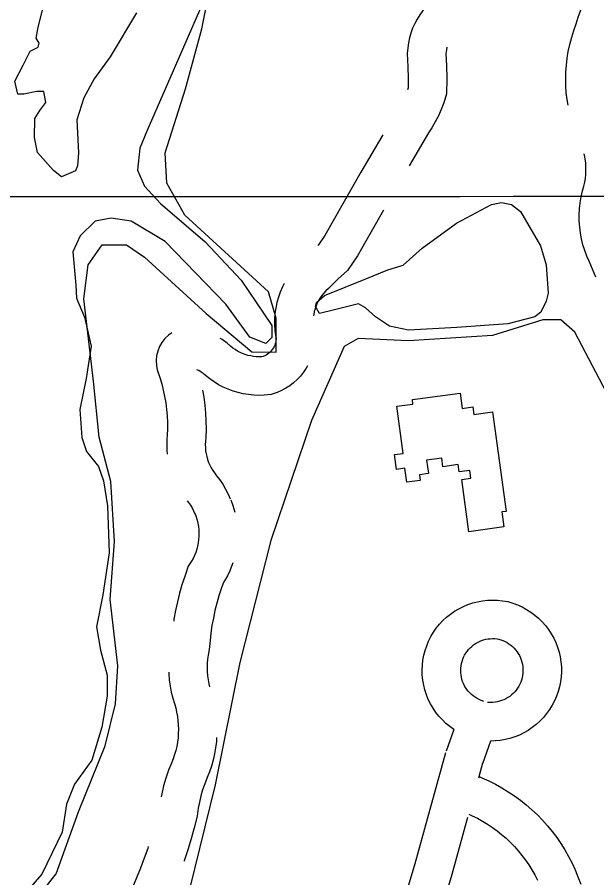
# Model space of a CAD drawing. Extents: x 3297772 to 3335630, y 634068 to 659439.
# Drawn here: x 3305188 to 3305640, y 648010 to 648680 of the extents above; entities that cross this region are included whole.
import ezdxf

# ---------------------------------------------------------------- set-up
doc = ezdxf.new("R2010")
doc.units = 0
for name, color, linetype in [('V-BLDG-OTLN', 7, 'Continuous'), ('V-GRID-MAJR', 7, 'Continuous'), ('V-ROAD-CNTR', 7, 'Continuous'), ('V-SITE-OTLN', 7, 'Continuous'), ('V-TOPO-SHOR', 7, 'Continuous')]:
    doc.layers.add(name, color=color, linetype=linetype)

msp = doc.modelspace()

# ---------------------------------------------------------------- linework, layer by layer
at = {"layer": 'V-BLDG-OTLN'}
msp.add_lwpolyline([(3305558.414, 648373.046), (3305568.98, 648295.55), (3305565.558, 648295.083), (3305567.153, 648283.377), (3305539.941, 648279.6680000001), (3305534.389, 648320.39), (3305541.449, 648321.353), (3305540.615, 648327.46), (3305532.423, 648326.344), (3305531.6550000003, 648331.966), (3305519.627, 648330.3250000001), (3305518.7120000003, 648337.045), (3305506.985, 648335.4450000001), (3305508.404, 648325.025), (3305501.365, 648324.064), (3305501.972, 648319.6240000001), (3305491.467, 648318.191), (3305489.978, 648329.107), (3305483.5640000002, 648328.232), (3305481.997, 648339.736), (3305488.69, 648340.647), (3305483.6890000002, 648377.331), (3305496.35, 648379.055), (3305495.875, 648382.539), (3305533.0270000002, 648387.604), (3305534.645, 648375.727), (3305542.895, 648376.852), (3305543.687, 648371.037)], close=True, dxfattribs=at)
at = {"layer": 'V-GRID-MAJR'}
msp.add_spline([(3301875.511, 648538.54), (3307136.054, 648541.983), (3312396.597, 648546.191), (3317657.139, 648551.165), (3322917.681, 648556.903), (3328178.222, 648563.407), (3333438.761, 648570.676), (3333438.762, 648570.676)], degree=3, dxfattribs=at)
at = {"layer": 'V-ROAD-CNTR'}
for p, q in [((3305630.0540048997, 648572.3318561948), (3305629.615652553, 648574.056955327)), ((3305528.171577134, 648125.7153220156), (3305522.2331601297, 648108.7157781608)), ((3305556.7835666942, 648116.6528178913), (3305550.5548398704, 648098.8222218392))]:
    msp.add_line(p, q, dxfattribs=at)
for points in [[(3305531.633042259, 648707.7065357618), (3305526.4590312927, 648703.7106769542), (3305512.742679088, 648694.1577765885), (3305509.524540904, 648691.3391516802), (3305506.723288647, 648688.510543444), (3305504.1291132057, 648685.4851462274), (3305501.7628147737, 648682.2895503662), (3305499.6286141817, 648678.9360016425), (3305497.7352942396, 648675.4337015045), (3305496.0952896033, 648671.80324049), (3305494.721025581, 648668.0674302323), (3305493.61558548, 648664.2482644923), (3305492.7843264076, 648660.355839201), (3305492.232440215, 648656.4188688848), (3305491.9377317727, 648652.1181989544), (3305492.4243872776, 648641.8214241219), (3305492.6170261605, 648632.5862586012), (3305492.572877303, 648625.4944805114), (3305492.039438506, 648623.8637243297)], [(3305617.111743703, 648611.9230925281), (3305616.410041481, 648616.1868568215), (3305615.7848314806, 648621.5397137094), (3305615.415549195, 648626.9109878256), (3305615.294721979, 648632.2964294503), (3305615.4316977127, 648637.6833742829), (3305615.8180129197, 648643.0515460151), (3305616.456893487, 648648.4008757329), (3305617.3475373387, 648653.7125191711), (3305618.525598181, 648659.1620928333), (3305620.1808694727, 648664.8036877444), (3305621.7720032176, 648669.9971151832), (3305623.4271599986, 648675.1716797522), (3305625.1425399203, 648680.3157490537), (3305626.914660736, 648685.4196642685), (3305628.742492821, 648690.4721071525), (3305630.6159414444, 648695.4614075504), (3305632.714554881, 648700.8410156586), (3305636.1839317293, 648708.036511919)], [(3305522.7968148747, 648657.1651409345), (3305522.7304145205, 648656.9357355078), (3305522.3456735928, 648655.1341607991), (3305522.089559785, 648653.3071311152), (3305521.9862682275, 648651.7998010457), (3305522.4096127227, 648642.8425758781), (3305522.61897384, 648632.8057413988), (3305522.543122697, 648620.6215194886), (3305520.2559296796, 648613.6294255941), (3305518.315658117, 648608.6019871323), (3305516.1261806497, 648603.6832408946), (3305513.683558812, 648598.8796902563), (3305510.999988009, 648594.2102770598), (3305508.4662922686, 648590.2837066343), (3305493.443758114, 648564.5950557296)], [(3305472.8871785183, 648588.8713700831), (3305455.8474211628, 648559.7332517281), (3305427.650728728, 648510.3526030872), (3305422.776554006, 648503.1398755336), (3305422.274990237, 648502.7067140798)], [(3305638.894479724, 648477.8587755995), (3305633.5259105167, 648490.2931263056), (3305631.8227524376, 648494.1725419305), (3305630.176862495, 648498.5970957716), (3305628.7920537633, 648503.1013941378), (3305627.6634561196, 648507.684332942), (3305626.8043115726, 648512.3239582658), (3305626.2104398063, 648516.9967270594), (3305625.8847792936, 648521.705337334), (3305625.832134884, 648526.4237455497), (3305626.0499788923, 648531.1379877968), (3305626.5388642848, 648535.8263987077), (3305627.2921900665, 648540.4820987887), (3305628.3157201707, 648545.0916572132), (3305629.3945348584, 648548.904496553), (3305630.1144043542, 648551.9433227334), (3305630.628164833, 648554.8982145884), (3305630.964538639, 648557.8733564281), (3305631.118923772, 648560.864280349), (3305631.0950711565, 648563.8643238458), (3305630.891024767, 648566.8490776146), (3305630.5051884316, 648569.8227843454), (3305629.8579663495, 648573.213838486)], [(3305473.406067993, 648529.9829781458), (3305453.1412712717, 648494.4933969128), (3305445.401445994, 648483.0401244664), (3305437.9876460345, 648476.6374044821), (3305430.4312072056, 648469.1771035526), (3305428.352870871, 648467.1650229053), (3305426.794064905, 648465.4409526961), (3305425.353634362, 648463.6190670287), (3305424.04110474, 648461.710313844), (3305422.8529514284, 648459.7078476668), (3305421.7995170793, 648457.6353224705), (3305420.8880131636, 648455.4989195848), (3305420.120437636, 648453.3101409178), (3305419.501564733, 648451.0756325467), (3305419.0301625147, 648448.7957855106), (3305418.880346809, 648447.71822703)], [(3305395.9289586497, 648472.9463187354), (3305394.6004829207, 648470.3326775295), (3305392.9059868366, 648466.3610804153), (3305391.477562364, 648462.2878590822), (3305390.324435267, 648458.1243674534), (3305389.451837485, 648453.9042144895), (3305388.858026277, 648449.6331916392), (3305388.54974596, 648445.3276733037), (3305388.527647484, 648441.0119707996), (3305388.791810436, 648436.7033819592), (3305389.3428541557, 648432.4249953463), (3305389.7675921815, 648430.2607590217), (3305389.7616542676, 648429.9557441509), (3305389.6323315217, 648428.671240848), (3305389.3962614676, 648427.393259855), (3305389.0582988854, 648426.1350867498), (3305388.6227875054, 648424.9212909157), (3305388.0872215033, 648423.7409858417), (3305387.45922386, 648422.6107954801), (3305386.7357089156, 648421.5283674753), (3305385.9273006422, 648420.5062123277), (3305385.042968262, 648419.5590444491), (3305384.086459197, 648418.6873414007), (3305383.0658698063, 648417.900775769), (3305381.9683357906, 648417.1888337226), (3305380.829222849, 648416.573208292), (3305379.6485339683, 648416.0561444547), (3305379.566400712, 648416.0278226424), (3305378.7119861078, 648415.9505443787), (3305376.5148118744, 648415.890596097), (3305374.3184125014, 648415.9721507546), (3305372.120237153, 648416.192808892), (3305369.9503401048, 648416.5496952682), (3305367.808528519, 648417.0454075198), (3305365.6957188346, 648417.6765246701), (3305363.6337050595, 648418.4387096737), (3305361.6228306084, 648419.3305736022), (3305359.6685412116, 648420.3521180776), (3305357.7791373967, 648421.4947109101), (3305355.976046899, 648422.7501858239), (3305354.2484648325, 648424.1227469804), (3305351.5267315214, 648426.5828869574), (3305347.577813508, 648429.3026038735), (3305346.1718775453, 648430.1335423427)], [(3305308.579873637, 648434.6444936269), (3305305.806054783, 648432.68112338), (3305303.0741200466, 648430.0857853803), (3305300.739847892, 648427.1166100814), (3305298.8642643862, 648423.8508327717), (3305297.48252765, 648420.3683878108), (3305296.601889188, 648416.6994543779), (3305296.268451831, 648412.9299568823), (3305296.4750696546, 648409.1850088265), (3305297.1876817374, 648405.6400464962), (3305299.190624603, 648399.6702507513), (3305300.6134186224, 648394.8132190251), (3305301.842060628, 648389.9067106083), (3305302.87836645, 648384.9544764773), (3305303.718461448, 648379.9649570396), (3305304.3626685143, 648374.9465929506), (3305304.809798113, 648369.9072004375), (3305305.0596107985, 648364.8572235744), (3305305.108851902, 648359.8015052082), (3305304.9654027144, 648354.9242328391), (3305304.662732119, 648351.6617834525), (3305304.53689221, 648347.4512828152), (3305304.6703406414, 648343.2438077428), (3305304.97640978, 648339.9953012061)], [(3305414.113419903, 648408.8144268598), (3305413.0847761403, 648406.96320452), (3305411.010291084, 648403.8596325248), (3305408.694699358, 648400.9317876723), (3305406.1450317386, 648398.2009555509), (3305403.379540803, 648395.6806585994), (3305400.4141301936, 648393.3952242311), (3305397.2876642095, 648391.3671662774), (3305394.000777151, 648389.590791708), (3305390.5734660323, 648388.0898555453), (3305385.899599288, 648386.4781773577), (3305380.4740138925, 648385.9874556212), (3305376.367188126, 648385.8754039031), (3305372.2615874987, 648386.0278492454), (3305368.183762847, 648386.437191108), (3305364.1276598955, 648387.1043047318), (3305360.1254714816, 648388.0305924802), (3305356.1922811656, 648389.2054753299), (3305352.3402949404, 648390.6292903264), (3305348.5791693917, 648392.2974263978), (3305344.9434587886, 648394.1978819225), (3305341.4288626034, 648396.32328909), (3305338.0559531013, 648398.6718141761), (3305334.839535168, 648401.2272530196), (3305332.879268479, 648402.9991130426), (3305331.418186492, 648404.0053961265), (3305329.4927032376, 648405.1433982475), (3305328.0268281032, 648405.8755876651)], [(3305332.4572887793, 648389.9632833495), (3305333.3995385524, 648384.3670429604), (3305334.1933314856, 648378.1834070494), (3305334.7442018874, 648371.9747995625), (3305335.0523892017, 648365.7447764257), (3305335.113148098, 648359.5064947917), (3305334.9245972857, 648353.0957671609), (3305334.621267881, 648349.8262165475), (3305334.55110779, 648347.4787171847), (3305334.6256593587, 648345.1281922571), (3305334.846801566, 648342.7810692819), (3305335.210178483, 648340.4574638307), (3305335.7166796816, 648338.169278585), (3305336.3674406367, 648335.9063237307), (3305337.154461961, 648333.6914822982), (3305338.078937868, 648331.5279220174), (3305339.13634841, 648329.422433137), (3305340.318833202, 648327.3914259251), (3305341.6227296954, 648325.4409396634), (3305343.2646330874, 648323.2910440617), (3305345.6293228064, 648320.2812388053), (3305348.1324896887, 648316.6649911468), (3305350.4086021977, 648312.8951006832), (3305352.4489151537, 648308.9967359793), (3305354.057950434, 648305.3942658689)], [(3305354.4083554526, 648304.5400693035), (3305355.789755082, 648300.8533175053), (3305357.076923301, 648296.6504224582), (3305357.4969395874, 648294.9037126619)], [(3305320.4743187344, 648303.7391206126), (3305321.4786771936, 648302.4607611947), (3305322.933510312, 648300.3590088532), (3305324.2533978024, 648298.1728993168), (3305325.4370848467, 648295.9112640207), (3305326.666049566, 648293.1597341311)], [(3305326.3156445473, 648294.0139306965), (3305327.374244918, 648291.1886824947), (3305328.123076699, 648288.7435775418), (3305328.7198951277, 648286.2616057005), (3305329.162186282, 648283.7445135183), (3305329.449883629, 648281.2088136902), (3305329.5789588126, 648278.6610455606), (3305329.5517413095, 648276.1033358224), (3305329.368316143, 648273.55739451), (3305329.0268240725, 648271.0266812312), (3305328.5307241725, 648268.5152674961), (3305327.882989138, 648266.0455022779), (3305327.085001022, 648263.6222001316), (3305326.1370902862, 648261.2494840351), (3305325.046167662, 648258.9383442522), (3305323.816010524, 648256.70322869), (3305321.3093627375, 648252.7451509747), (3305318.511104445, 648244.9063902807), (3305316.406959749, 648238.3365915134), (3305314.520256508, 648231.7067615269), (3305312.8479723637, 648225.0133177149), (3305311.3993452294, 648218.2710085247), (3305310.171106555, 648211.4850167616), (3305309.9632303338, 648210.074618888)], [(3305355.9833691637, 648255.4644387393), (3305355.288998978, 648253.3557998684), (3305353.656909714, 648249.270515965), (3305351.7778323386, 648245.2896557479), (3305349.653989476, 648241.4307713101), (3305348.440637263, 648239.5148490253), (3305346.9308955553, 648235.2856097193), (3305345.127040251, 648229.6534084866), (3305343.5077434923, 648223.9632384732), (3305342.0740276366, 648218.2246822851), (3305340.832654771, 648212.4469914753), (3305339.778893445, 648206.6249832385), (3305338.9166862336, 648200.7750827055), (3305338.247442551, 648194.8995847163), (3305337.682446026, 648187.9093951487), (3305336.8172638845, 648183.5147135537), (3305336.370502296, 648180.3292476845), (3305336.09796422, 648177.1209485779), (3305336.0015618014, 648173.903019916), (3305336.081181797, 648170.6871682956), (3305336.33736859, 648167.4840377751), (3305336.770246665, 648164.2920602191), (3305337.3750954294, 648161.1307492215), (3305337.9529891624, 648158.8108933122)], [(3305528.171577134, 648125.7153220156), (3305525.0806338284, 648127.9097579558), (3305522.0713029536, 648130.385685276), (3305519.243306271, 648133.0679514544), (3305516.6125987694, 648135.9449438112), (3305514.1890169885, 648139.0047158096), (3305511.991205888, 648142.2291813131), (3305510.027710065, 648145.597924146), (3305508.308874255, 648149.097523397), (3305506.839020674, 648152.7177438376), (3305505.635767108, 648156.4252516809), (3305504.697173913, 648160.2029520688), (3305504.025535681, 648164.0442272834), (3305503.6300719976, 648167.9299680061), (3305503.5117643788, 648171.8299924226), (3305503.6702300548, 648175.7323819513), (3305504.107612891, 648179.6055582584), (3305504.814191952, 648183.4367563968), (3305505.793763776, 648187.2105843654), (3305507.0365879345, 648190.907401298), (3305508.5435208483, 648194.5108167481), (3305510.2990420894, 648197.9929674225), (3305512.293948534, 648201.3356722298), (3305514.5254083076, 648204.5409851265), (3305516.9813935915, 648207.5737965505), (3305519.64178619, 648210.4268714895), (3305522.5020239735, 648213.0805441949), (3305525.531557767, 648215.5200872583), (3305528.7370327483, 648217.7479474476), (3305532.097395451, 648219.7418269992), (3305535.582609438, 648221.4871847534), (3305539.181456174, 648222.9822383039), (3305542.883055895, 648224.2206968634), (3305546.6595672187, 648225.1895977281), (3305550.4945194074, 648225.8906104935), (3305554.3764714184, 648226.3176527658), (3305558.2712798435, 648226.4662885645), (3305562.167440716, 648226.3398076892), (3305566.0458658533, 648225.9369794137), (3305570.167403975, 648225.2119076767), (3305574.1853817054, 648224.0413506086), (3305577.839265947, 648222.6910618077), (3305581.3961246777, 648221.0825636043), (3305584.824430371, 648219.2268247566), (3305588.1077698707, 648217.1394217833), (3305591.248051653, 648214.8179251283), (3305594.207190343, 648212.281913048), (3305596.983473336, 648209.5468619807), (3305599.559615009, 648206.614108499), (3305601.9209133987, 648203.5110409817), (3305604.0539059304, 648200.2510807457), (3305605.952401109, 648196.8494386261), (3305607.6087776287, 648193.3165691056), (3305609.008448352, 648189.6757753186), (3305610.146805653, 648185.9517403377), (3305611.0200340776, 648182.1535404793), (3305611.6216071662, 648178.3023739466), (3305611.951710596, 648174.415406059), (3305612.0025955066, 648170.5137711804), (3305611.77999218, 648166.6250834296), (3305611.2806689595, 648162.7542968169), (3305610.510105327, 648158.9371910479), (3305609.473381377, 648155.1830145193), (3305608.1708570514, 648151.5037615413), (3305606.6112328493, 648147.9292789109), (3305604.8034908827, 648144.4746358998), (3305602.755601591, 648141.1573028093), (3305600.481754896, 648137.9983437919), (3305597.988639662, 648135.0008331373), (3305595.28539548, 648132.1874771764), (3305592.3961532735, 648129.5767326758), (3305589.3254388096, 648127.1705142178), (3305586.082952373, 648124.9863488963), (3305582.708992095, 648123.0468021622), (3305579.207776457, 648121.3469564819), (3305575.5823252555, 648119.8942975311), (3305571.8720892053, 648118.7079008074), (3305568.088091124, 648117.7818242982), (3305564.2383892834, 648117.1282830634), (3305560.3582593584, 648116.7474198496), (3305556.7835666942, 648116.6528178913)], [(3305551.6487474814, 648147.5567214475), (3305549.4640110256, 648148.313509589), (3305547.8327971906, 648149.0092939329), (3305546.266364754, 648149.814568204), (3305544.7571665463, 648150.7320461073), (3305543.317366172, 648151.7542420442), (3305541.9486970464, 648152.8803147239), (3305540.6626937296, 648154.1000485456), (3305539.469401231, 648155.4050561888), (3305538.372983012, 648156.7892841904), (3305537.3767941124, 648158.250818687), (3305536.4842899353, 648159.782075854), (3305535.705125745, 648161.3684766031), (3305535.040979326, 648163.0042561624), (3305534.496232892, 648164.6827483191), (3305534.066826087, 648166.4110479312), (3305533.7624643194, 648168.1517727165), (3305533.5839280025, 648169.9060319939), (3305533.5302356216, 648171.6760075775), (3305533.601769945, 648173.4376180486), (3305533.8003871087, 648175.1964417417), (3305534.1218080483, 648176.9392436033), (3305534.566236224, 648178.6514156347), (3305535.1294120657, 648180.326598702), (3305535.810479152, 648181.9551832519), (3305536.6069579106, 648183.5350325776), (3305537.516051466, 648185.0583277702), (3305538.5245916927, 648186.5070148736), (3305539.6366064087, 648187.8802034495), (3305540.84221381, 648189.1731285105), (3305542.1359760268, 648190.3734558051), (3305543.5224422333, 648191.4899127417), (3305544.9729672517, 648192.4980525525), (3305546.4866045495, 648193.3961730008), (3305548.069390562, 648194.1888152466), (3305549.7085438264, 648194.8697616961), (3305551.3809441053, 648195.4293031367), (3305553.092432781, 648195.868402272), (3305554.837480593, 648196.1873895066), (3305556.5915285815, 648196.3803472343), (3305558.356720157, 648196.4477114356), (3305560.128559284, 648196.3901923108), (3305561.8921341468, 648196.2070205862), (3305563.352596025, 648195.9500923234), (3305564.7786182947, 648195.5346493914), (3305566.4447340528, 648194.9189381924), (3305568.057875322, 648194.1894363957), (3305569.6175696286, 648193.3451752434), (3305571.1222301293, 648192.3885782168), (3305572.545948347, 648191.3360748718), (3305573.8948096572, 648190.1800869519), (3305575.158526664, 648188.9351380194), (3305576.324384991, 648187.6078915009), (3305577.4010866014, 648186.1929590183), (3305578.3720940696, 648184.7089192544), (3305579.239598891, 648183.154561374), (3305579.9912223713, 648181.5514308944), (3305580.6275516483, 648179.8962246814), (3305581.1471943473, 648178.1962596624), (3305581.543965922, 648176.4704595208), (3305581.8183928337, 648174.7136260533), (3305581.968289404, 648172.9485939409), (3305581.9914044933, 648171.1762288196), (3305581.89000782, 648169.4049165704), (3305581.6633310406, 648167.6477031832), (3305581.3118946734, 648165.9068089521), (3305580.838618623, 648164.1929854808), (3305580.2471429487, 648162.5222384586), (3305579.538767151, 648160.8987210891), (3305578.7165091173, 648159.3273641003), (3305577.786398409, 648157.8206971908), (3305576.746245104, 648156.375656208), (3305575.611360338, 648155.0111668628), (3305574.38660452, 648153.7365228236), (3305573.0638467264, 648152.5412673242), (3305571.6705611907, 648151.4494857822), (3305570.207047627, 648150.4636511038), (3305568.665007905, 648149.5771978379), (3305567.0622235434, 648148.799043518), (3305565.4216747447, 648148.1417024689), (3305563.727910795, 648147.6000991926), (3305562.0039088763, 648147.1781757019), (3305560.257610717, 648146.8817169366), (3305558.4937406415, 648146.7085801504), (3305556.7188322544, 648146.6616083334), (3305554.4071819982, 648146.761902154)], [(3305306.0806587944, 648170.3369702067), (3305306.110818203, 648169.1188317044), (3305306.4986314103, 648164.269962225), (3305307.1517533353, 648159.453939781), (3305308.0649045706, 648154.6812507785), (3305309.241376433, 648149.958504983), (3305310.509621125, 648145.844702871), (3305311.4974434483, 648142.4034542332), (3305312.257876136, 648139.1395562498), (3305312.854839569, 648135.8464710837), (3305313.2816299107, 648132.5298865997), (3305313.5420703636, 648129.1890642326), (3305313.634268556, 648125.8421882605), (3305313.557522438, 648122.4914854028), (3305313.313578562, 648119.1513307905), (3305312.9016383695, 648115.8370846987), (3305312.3189921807, 648112.5332438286), (3305311.575180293, 648109.2640640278), (3305310.6682687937, 648106.0499826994), (3305309.595306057, 648102.8695021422), (3305308.24600497, 648099.4428339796), (3305306.0189303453, 648093.8878132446), (3305303.931469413, 648087.8561201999), (3305302.1292298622, 648081.7395306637), (3305300.619606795, 648075.5366797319), (3305300.1539492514, 648073.1345945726)], [(3305343.415320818, 648119.4503684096), (3305343.178421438, 648116.2066692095), (3305342.5783616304, 648111.3789153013), (3305341.7350078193, 648106.5967561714), (3305340.656819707, 648101.8579359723), (3305339.3357312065, 648097.1760173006), (3305337.782693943, 648092.5724978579), (3305336.1259950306, 648088.3651660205), (3305334.133069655, 648083.3941867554), (3305332.5105305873, 648078.7058798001), (3305331.1087701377, 648073.9484693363), (3305329.936393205, 648069.1313202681), (3305328.99207889, 648064.2600936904), (3305328.1187539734, 648058.2538443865), (3305325.824391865, 648049.0586617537), (3305323.4690231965, 648040.4771263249), (3305320.9145799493, 648031.949824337), (3305318.160527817, 648023.4847049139), (3305318.00278366, 648023.0353680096)], [(3304850.894295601, 647046.3062145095), (3304903.7550824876, 647128.8821597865), (3304984.7707227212, 647242.4985581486), (3305013.1588437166, 647275.3249642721), (3305054.5029314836, 647316.1430715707), (3305140.297054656, 647399.2912433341), (3305207.7908665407, 647462.8279324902), (3305272.6393642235, 647527.6207730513), (3305308.3633625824, 647566.7214801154), (3305329.7393559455, 647592.3429913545), (3305358.938580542, 647634.7870341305), (3305380.5435560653, 647672.7913199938), (3305403.73488009, 647719.1983964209), (3305425.535492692, 647777.9740392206), (3305443.7539149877, 647839.0841447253), (3305450.8137899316, 647862.8173626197), (3305497.9906793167, 648021.3675604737), (3305515.168867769, 648083.3451393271), (3305521.938775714, 648107.7748071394)], [(3305547.603223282, 648088.0497800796), (3305550.849224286, 648099.7631928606)], [(3305547.8423320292, 648088.9126200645), (3305550.1123272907, 648088.0054728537), (3305555.405112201, 648085.6266931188), (3305560.590083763, 648083.0297220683), (3305565.6639423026, 648080.2180148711), (3305570.615458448, 648077.1948304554), (3305575.4357079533, 648073.9674956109), (3305580.118699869, 648070.5380148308), (3305584.6463313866, 648066.9194967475), (3305589.025460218, 648063.1135581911), (3305593.239911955, 648059.1225150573), (3305597.282057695, 648054.9603611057), (3305601.145965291, 648050.6321116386), (3305604.823988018, 648046.147593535), (3305608.3119514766, 648041.5104426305), (3305611.5986178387, 648036.7335068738), (3305614.6857465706, 648031.8230322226), (3305617.5645841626, 648026.7828208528), (3305620.22672733, 648021.6268115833), (3305622.6682937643, 648016.3716731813), (3305624.892570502, 648011.0145649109), (3305627.057792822, 648005.1022171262)], [(3305484.4635789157, 647870.7147966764), (3305526.8253206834, 648013.0824395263), (3305539.0996559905, 648057.3672945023)], [(3305539.764383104, 648059.7655786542), (3305542.532887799, 648058.5213068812), (3305546.5959162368, 648056.4862779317), (3305550.5700576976, 648054.2839851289), (3305554.446541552, 648051.9171695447), (3305558.2202920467, 648049.3905043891), (3305561.8833001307, 648046.7079851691), (3305565.4336686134, 648043.8705032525), (3305568.862539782, 648040.890441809), (3305572.1560880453, 648037.7714849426), (3305575.321942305, 648034.5116388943), (3305578.348034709, 648031.1218883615), (3305581.228011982, 648027.610406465), (3305583.9560485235, 648023.9835573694), (3305586.531382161, 648020.2404931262), (3305588.9502534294, 648016.3929677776), (3305591.1994158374, 648012.4551791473), (3305593.2832726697, 648008.4191884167)], [(3305290.182954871, 648034.4584261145), (3305289.7394721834, 648033.0952950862), (3305287.0237175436, 648025.3594219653), (3305284.1249729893, 648017.689207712), (3305281.047994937, 648010.0845528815), (3305277.797928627, 648002.5563674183), (3305274.3886821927, 647995.146455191), (3305272.662734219, 647991.6637387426), (3305270.887356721, 647987.4718060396), (3305269.3653224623, 647983.1784737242), (3305268.104249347, 647978.8082459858), (3305267.103033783, 647974.3705601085), (3305266.3680742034, 647969.8760954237), (3305265.903492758, 647965.3448694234), (3305265.69272446, 647960.3775365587), (3305266.012624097, 647956.0081756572), (3305266.0671403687, 647952.9031184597), (3305265.9528719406, 647949.807626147), (3305265.6635923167, 647946.7225023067), (3305265.206325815, 647943.6527356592), (3305264.58046085, 647940.6218172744), (3305264.182904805, 647939.1234884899)]]:
    msp.add_lwpolyline(points, dxfattribs=at)
at = {"layer": 'V-SITE-OTLN'}
for points in [[(3305190.102, 647977.42), (3305218.432, 648013.145), (3305235.916, 648061.435), (3305256.541, 648112.823), (3305264.557, 648145.559), (3305266.308, 648175.214), (3305260.394, 648226.77), (3305263.805, 648272.025), (3305260.983, 648318.881), (3305251.8370000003, 648353.287), (3305247.432, 648397.03), (3305240.036, 648461.09), (3305243.328, 648487.609), (3305254.356, 648503.152), (3305273.091, 648503.029), (3305287.0810000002, 648493.573), (3305335.197, 648449.551), (3305370.916, 648419.659), (3305389.649, 648419.5380000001), (3305389.821, 648446.078), (3305383.7060000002, 648466.415), (3305318.5160000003, 648526.159), (3305304.624, 648551.229), (3305303.213, 648574.656), (3305319.145, 648624.514), (3305331.934, 648671.27), (3305341.6210000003, 648721.169)], [(3305927.0500000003, 647929.876), (3305860.116, 648044.387), (3305727.4560000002, 648255.235), (3305656.116, 648366.1410000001), (3305647.058, 648388.226), (3305622.38, 648435.2220000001), (3305611.511, 648444.659), (3305597.46, 648444.7490000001), (3305558.3510000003, 648432.51), (3305492.749, 648428.246), (3305453.731, 648430.057), (3305442.7600000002, 648423.882), (3305417.416, 648366.278), (3305385.59, 648272.807), (3305361.563, 648177.7220000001), (3305342.217, 648082.609), (3305318.17, 647984.406)]]:
    msp.add_lwpolyline(points, dxfattribs=at)
at = {"layer": 'V-TOPO-SHOR'}
for points in [[(3305281.052, 648683.81), (3305260.537, 648649.5920000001), (3305247.938, 648632.4990000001), (3305240.036, 648617.719), (3305234.4620000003, 648600.579), (3305235.858, 648574.809), (3305235.0130000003, 648564.667), (3305233.4250000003, 648560.774), (3305222.469, 648556.16), (3305216.253, 648560.885), (3305203.8540000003, 648575.0160000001), (3305201.5870000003, 648586.7390000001), (3305201.681, 648601.5700000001), (3305205.626, 648607.79), (3305210.349, 648614.006), (3305208.841, 648622.601), (3305203.377, 648622.636), (3305193.215, 648620.361), (3305188.531, 648620.389), (3305186.256, 648630.552), (3305192.578, 648643.001), (3305198.114, 648653.895), (3305204.379, 648656.977), (3305205.179, 648660.094), (3305202.861, 648664.014), (3305204.477, 648672.591), (3305210.086, 648695.193)], [(3305331.7970000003, 648689.727), (3305289.014, 648591.642), (3305283.466, 648578.408), (3305281.793, 648561.243), (3305287.179, 648548.72), (3305299.582, 648535.3690000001), (3305334.521, 648505.48), (3305362.431, 648475.639), (3305386.4050000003, 648440.358), (3305386.346, 648430.99), (3305381.631, 648426.335), (3305369.171, 648431.101), (3305350.6040000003, 648456.98), (3305303.295, 648505.681), (3305276.855, 648521.463), (3305261.2600000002, 648523.904), (3305248.755, 648521.643), (3305236.971, 648510.008), (3305231.427, 648497.555), (3305233.6040000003, 648471.78), (3305234.318, 648461.626), (3305240.469, 648446.756), (3305245.787, 648424.083), (3305241.7260000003, 648399.13), (3305236.887, 648374.961), (3305238.308, 648353.095), (3305242.142, 648342.14), (3305251.434, 648330.372), (3305255.265, 648319.417), (3305258.264, 648299.884), (3305259.591, 648263.185), (3305254.696, 648230.43), (3305249.852, 648205.481), (3305252.861, 648187.508), (3305258.2, 648167.958), (3305258.096, 648151.5650000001), (3305254.037, 648127.393)], [(3305530.42, 648438.713), (3305492.938, 648436.612), (3305478.125, 648439.83), (3305467.242, 648446.926), (3305459.482, 648454), (3305454.036, 648457.158), (3305435.272, 648452.595), (3305423.543, 648449.547), (3305420.457, 648455.032), (3305421.258, 648458.149), (3305427.537, 648463.572), (3305459.625, 648476.638), (3305476.845, 648483.552), (3305488.578, 648487.38), (3305503.4930000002, 648500.557), (3305530.1580000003, 648519.9), (3305557.575, 648534.558), (3305565.392, 648536.069), (3305573.187, 648534.457), (3305580.178, 648528.948), (3305595.62, 648502.308), (3305600.208, 648487.448), (3305601.629, 648465.579), (3305600.028, 648459.345), (3305596.071, 648450.784), (3305591.363, 648446.912), (3305570.252, 648441.583), (3305530.42, 648438.713)], [(3305254.037, 648127.393), (3305246.066, 648101.682), (3305232.676, 648083.033), (3305226.3310000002, 648067.46), (3305223.069, 648045.6240000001), (3305207.248, 648012.938), (3305188.374, 647991.203)]]:
    msp.add_lwpolyline(points, dxfattribs=at)

doc.saveas('drawing.dxf')
